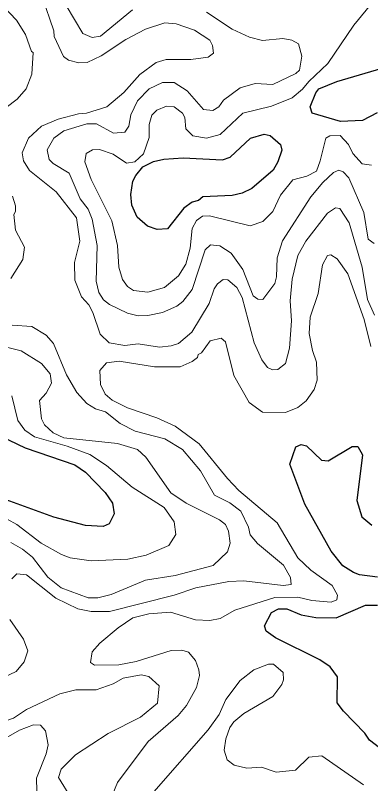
# Model space of a CAD drawing. Extents: x 763.2 to 816.8, y 7896.5 to 7952.7.
# Drawn here: x 784.325 to 785.751, y 7939.07 to 7942.153 of the extents above; entities that cross this region are included whole.
import ezdxf

# ---------------------------------------------------------------- set-up
doc = ezdxf.new("R2010")
doc.units = 0
doc.header["$LTSCALE"] = 0.064
doc.layers.add('1', color=7, linetype='Continuous', lineweight=25)
doc.layers.add('2', color=7, linetype='Continuous', lineweight=13)

msp = doc.modelspace()

# ---------------------------------------------------------------- linework, layer by layer
at = {"layer": '1'}
for points in [[(785.7765, 7941.7615), (785.718, 7941.7308), (785.6303, 7941.7278), (785.5161, 7941.7604), (785.5079, 7941.7854), (785.5303, 7941.8417), (785.5434, 7941.8582), (785.6144, 7941.8877), (785.7969, 7941.941)], [(784.2669, 7940.4644), (784.364, 7940.4172), (784.5636, 7940.3488), (784.6069, 7940.3205), (784.6859, 7940.2384), (784.7152, 7940.1955), (784.7217, 7940.153), (784.7013, 7940.1132), (784.6777, 7940.1019), (784.6071, 7940.1053), (784.4796, 7940.1395), (784.289, 7940.2085)], [(785.7783, 7939.8988), (785.706, 7939.9077), (785.6812, 7939.9167), (785.6392, 7939.9443), (785.592, 7940.0023), (785.4867, 7940.1917), (785.4258, 7940.3518), (785.4499, 7940.4213), (785.4721, 7940.4306), (785.4937, 7940.4258), (785.5539, 7940.3677), (785.5801, 7940.3651), (785.676, 7940.4224), (785.699, 7940.4228), (785.7178, 7940.3891), (785.6955, 7940.2059), (785.7149, 7940.1401), (785.7549, 7940.1069)], [(785.7864, 7939.2133), (785.7465, 7939.2437), (785.7273, 7939.2725), (785.6412, 7939.3602), (785.6167, 7939.3942), (785.6177, 7939.4981), (785.5879, 7939.5387), (785.5471, 7939.5662), (785.3686, 7939.6546), (785.332, 7939.6813), (785.3244, 7939.7032), (785.3522, 7939.757), (785.3814, 7939.771), (785.4139, 7939.7716), (785.4724, 7939.7471), (785.5306, 7939.7372), (785.6126, 7939.7351), (785.7304, 7939.7861), (785.7783, 7939.7865)]]:
    msp.add_lwpolyline(points, dxfattribs=at)
msp.add_lwpolyline([(785.1565, 7941.573), (785.1867, 7941.5837), (785.2685, 7941.6601), (785.323, 7941.6762), (785.3477, 7941.6704), (785.3892, 7941.6345), (785.3938, 7941.6116), (785.3784, 7941.5648), (785.3592, 7941.5314), (785.2742, 7941.4589), (785.2355, 7941.4401), (785.1954, 7941.4299), (785.0773, 7941.4246), (785.0599, 7941.4101), (785.0344, 7941.4035), (785.0015, 7941.3788), (784.9357, 7941.2965), (784.8943, 7941.2933), (784.8552, 7941.3076), (784.8144, 7941.3429), (784.7923, 7941.3917), (784.7882, 7941.4347), (784.7967, 7941.4872), (784.8081, 7941.511), (784.8373, 7941.5448), (784.8799, 7941.5661), (784.9211, 7941.5762), (784.999, 7941.5809)], close=True, dxfattribs=at)
at = {"layer": '2'}
for points in [[(785.8006, 7942.2586), (785.6828, 7942.1132), (785.5793, 7941.9602), (785.5024, 7941.8878), (785.4774, 7941.8567), (785.4353, 7941.8227), (785.3531, 7941.7882), (785.2382, 7941.7601), (785.1473, 7941.6757), (785.0917, 7941.66), (785.0369, 7941.6691), (785.0086, 7941.6973), (785.0047, 7941.743), (784.9962, 7941.7605), (784.962, 7941.7862), (784.932, 7941.7894), (784.8931, 7941.7732), (784.8732, 7941.7532), (784.8625, 7941.7158), (784.8622, 7941.6627), (784.8393, 7941.5977)], [(784.4326, 7942.2284), (784.4798, 7942.0912), (784.4811, 7942.0678), (784.5185, 7941.9876), (784.5387, 7941.9739), (784.5801, 7941.9626), (784.6135, 7941.9642), (784.6701, 7941.9906), (784.7682, 7942.056), (784.8474, 7942.0981), (784.9245, 7942.1231), (784.9702, 7942.1189), (785.0442, 7942.0937), (785.1055, 7942.0535), (785.1168, 7942.0316), (785.1196, 7942.001), (785.0988, 7941.985), (785.0292, 7941.9755), (784.9298, 7941.9754), (784.8898, 7941.9638), (784.8241, 7941.9163), (784.761, 7941.8436), (784.6918, 7941.7864), (784.611, 7941.7605), (784.5781, 7941.7586), (784.4975, 7941.7362), (784.4302, 7941.7079), (784.378, 7941.6609), (784.3526, 7941.6019), (784.3574, 7941.5687), (784.3821, 7941.5306), (784.4887, 7941.4446), (784.5707, 7941.3409), (784.584, 7941.2467), (784.5625, 7941.1607), (784.5644, 7941.0898), (784.591, 7941.0242), (784.6196, 7940.9917), (784.6363, 7940.9604), (784.6656, 7940.874), (784.7019, 7940.8388), (784.7642, 7940.8285), (784.8173, 7940.8349), (784.9039, 7940.8217), (784.9499, 7940.8263), (784.9796, 7940.8364), (785.033, 7940.8815), (785.1029, 7940.997), (785.1229, 7941.0562), (785.1358, 7941.0759), (785.1586, 7941.0925), (785.1782, 7941.0913), (785.2133, 7941.0616), (785.2346, 7941.0215), (785.283, 7940.8386), (785.3142, 7940.7703), (785.3365, 7940.7401), (785.3574, 7940.7301), (785.3781, 7940.7323), (785.4084, 7940.7556), (785.4257, 7940.8182), (785.4335, 7940.9272), (785.4275, 7941.0074), (785.4356, 7941.0943), (785.4586, 7941.189), (785.4909, 7941.2468), (785.5772, 7941.3597), (785.609, 7941.3801), (785.6268, 7941.3784), (785.665, 7941.3203), (785.7161, 7941.1429), (785.738, 7941.0135), (785.7666, 7940.9496)], [(784.2097, 7941.7242), (784.332, 7941.817), (784.3683, 7941.8583), (784.3915, 7941.9174), (784.3966, 7942.0039), (784.3902, 7942.0075), (784.3666, 7942.0763), (784.3301, 7942.1336), (784.2761, 7942.1895)], [(784.7948, 7942.1755), (784.6669, 7942.0695), (784.6333, 7942.0644), (784.5953, 7942.0798), (784.5285, 7942.1934)], [(785.7647, 7941.2376), (785.7408, 7941.2548), (785.7227, 7941.3625), (785.6632, 7941.501), (785.6402, 7941.5254), (785.6233, 7941.5313), (785.6016, 7941.5224), (785.5587, 7941.4824), (785.5107, 7941.4244), (785.3965, 7941.2486), (785.376, 7941.1805), (785.3728, 7941.1035), (785.3661, 7941.0766), (785.3182, 7941.0127), (785.298, 7941.0141), (785.2795, 7941.0273), (785.2375, 7941.1335), (785.1917, 7941.1984), (785.1461, 7941.2276), (785.1081, 7941.2326), (785.0861, 7941.2123), (785.0343, 7941.0535), (784.9965, 7941.0043), (784.9729, 7940.9859), (784.9154, 7940.9613), (784.8568, 7940.9484), (784.8181, 7940.9467), (784.7757, 7940.9574), (784.7028, 7940.9932), (784.6786, 7941.0119), (784.66, 7941.0407), (784.6499, 7941.0858), (784.653, 7941.2299), (784.6337, 7941.3348), (784.6167, 7941.3756), (784.5855, 7941.4172), (784.5409, 7941.5198), (784.4774, 7941.558), (784.4604, 7941.5752), (784.4534, 7941.6133), (784.4794, 7941.6604), (784.5196, 7941.6893), (784.6117, 7941.7176), (784.6514, 7941.7172), (784.7191, 7941.6799), (784.7638, 7941.6844), (784.7809, 7941.7088), (784.7889, 7941.7537), (784.8146, 7941.8101), (784.8618, 7941.8587), (784.9157, 7941.8833), (784.962, 7941.8832), (785.0142, 7941.8506), (785.08, 7941.7755), (785.118, 7941.7719), (785.1418, 7941.7855), (785.1609, 7941.8124), (785.2276, 7941.8617), (785.2868, 7941.88), (785.3583, 7941.8751), (785.4506, 7941.9205), (785.4649, 7941.9335), (785.4747, 7941.9896), (785.4614, 7942.0395), (785.4343, 7942.0534), (785.3986, 7942.0607), (785.3164, 7942.0529), (785.2646, 7942.0651), (785.1945, 7942.0974), (785.0918, 7942.1661)], [(784.6341, 7941.6139), (784.6098, 7941.5982), (784.6041, 7941.5659), (784.6293, 7941.495), (784.7129, 7941.3287), (784.735, 7941.2291), (784.7402, 7941.1423), (784.7551, 7941.093), (784.7754, 7941.0644), (784.7994, 7941.0487), (784.8561, 7941.0421), (784.9238, 7941.0608), (784.9803, 7941.1084), (785.0087, 7941.1543), (785.0262, 7941.2185), (785.0344, 7941.2972), (785.0522, 7941.3294), (785.0762, 7941.3475), (785.1047, 7941.3492), (785.2676, 7941.3083), (785.3184, 7941.3264), (785.3588, 7941.3662), (785.389, 7941.4309), (785.4385, 7941.4935), (785.4952, 7941.5074), (785.5336, 7941.5282), (785.5487, 7941.5695), (785.5702, 7941.6598), (785.5866, 7941.6698), (785.629, 7941.6712), (785.6618, 7941.6352), (785.6793, 7941.5984), (785.7168, 7941.5576), (785.7534, 7941.5515)], [(784.8393, 7941.5977), (784.8052, 7941.5654), (784.7713, 7941.5601), (784.7171, 7941.5958), (784.6629, 7941.6153), (784.6341, 7941.6139)], [(784.3066, 7941.0968), (784.3548, 7941.1738), (784.3621, 7941.2231), (784.3258, 7941.2916), (784.3194, 7941.3536), (784.3258, 7941.3654), (784.326, 7941.3881), (784.3144, 7941.4282)], [(784.701, 7938.9933), (784.7352, 7939.0748), (784.8574, 7939.2396), (784.9784, 7939.3428), (785.0123, 7939.3835), (785.0521, 7939.4555), (785.0638, 7939.5036), (785.0618, 7939.5266), (785.0475, 7939.5641), (785.0205, 7939.5973), (784.9934, 7939.6057), (784.9497, 7939.6041), (784.8101, 7939.5595), (784.7403, 7939.5462), (784.6433, 7939.5459), (784.627, 7939.5555), (784.6329, 7939.5983), (784.6641, 7939.6331), (784.738, 7939.6955), (784.7967, 7939.7356), (784.8601, 7939.7519), (784.9482, 7939.7584), (785.0486, 7939.7272), (785.1059, 7939.724), (785.1474, 7939.7329), (785.2053, 7939.7666), (785.3664, 7939.8175), (785.4583, 7939.8176), (785.5145, 7939.8046), (785.5924, 7939.798), (785.6156, 7939.8077), (785.6176, 7939.8261), (785.5959, 7939.8657), (785.511, 7939.9261), (785.4584, 7939.9756), (785.3761, 7940.1167), (785.222, 7940.2462), (785.1757, 7940.2943), (785.0622, 7940.4339), (784.9669, 7940.5046), (784.893, 7940.5374), (784.7755, 7940.5779), (784.7143, 7940.6083), (784.6861, 7940.6333), (784.6664, 7940.6723), (784.6635, 7940.7283), (784.6909, 7940.759), (784.7411, 7940.7659), (784.8831, 7940.743), (784.9859, 7940.7432), (785.0343, 7940.7642), (785.0564, 7940.7805), (785.0593, 7940.7919), (785.0716, 7940.7985), (785.1072, 7940.8463), (785.1509, 7940.8576), (785.1688, 7940.8435), (785.2022, 7940.7075), (785.2628, 7940.6), (785.3172, 7940.5607), (785.409, 7940.559), (785.4583, 7940.5788), (785.4923, 7940.606), (785.5236, 7940.6519), (785.5365, 7940.6897), (785.5339, 7940.761), (785.5174, 7940.8077), (785.5044, 7940.8766), (785.5074, 7940.9425), (785.5404, 7941.0372), (785.5569, 7941.1514), (785.5775, 7941.1889), (785.5904, 7941.1927), (785.6167, 7941.1761), (785.6588, 7941.116), (785.7242, 7940.9326), (785.7507, 7940.8242)], [(784.3106, 7939.8915), (784.3308, 7939.9116), (784.3695, 7939.9085), (784.4882, 7939.8148), (784.5756, 7939.7712), (784.63, 7939.7603), (784.703, 7939.7604), (784.963, 7939.8269), (785.0491, 7939.8551), (785.1816, 7939.8815), (785.2414, 7939.8833), (785.3999, 7939.8654), (785.4317, 7939.8694), (785.4294, 7939.8966), (785.4008, 7939.9473), (785.2962, 7940.034), (785.2667, 7940.0689), (785.2603, 7940.0991), (785.2294, 7940.1633), (785.1852, 7940.1969), (785.1243, 7940.2275), (785.068, 7940.325), (784.9954, 7940.4103), (784.9252, 7940.4538), (784.8062, 7940.4839), (784.7458, 7940.5158), (784.6867, 7940.5623), (784.6472, 7940.5735), (784.6125, 7940.5952), (784.5719, 7940.6394), (784.5302, 7940.7111), (784.4777, 7940.8356), (784.4492, 7940.8693), (784.3915, 7940.9048), (784.3127, 7940.9104)], [(784.2955, 7940.8199), (784.348, 7940.8067), (784.4295, 7940.756), (784.4654, 7940.7146), (784.47, 7940.6775), (784.4489, 7940.6373), (784.4216, 7940.6076), (784.4298, 7940.5333), (784.4421, 7940.5102), (784.4767, 7940.4784), (784.5193, 7940.4577), (784.7352, 7940.4354), (784.8146, 7940.4106), (784.849, 7940.3807), (784.9485, 7940.2373), (785.0107, 7940.196), (785.1449, 7940.129), (785.1686, 7940.1105), (785.1809, 7940.0826), (785.1871, 7940.0353), (785.1761, 7939.9998), (785.1191, 7939.9459), (784.966, 7939.905), (784.8471, 7939.8866), (784.7096, 7939.8294), (784.6563, 7939.8161), (784.617, 7939.8162), (784.5085, 7939.8555), (784.4559, 7939.8982), (784.3934, 7939.9787), (784.3539, 7940.0115), (784.3074, 7940.0376)], [(784.2926, 7940.1307), (784.3309, 7940.1101), (784.429, 7940.0349), (784.5097, 7939.9897), (784.5456, 7939.9761), (784.6294, 7939.9641), (784.7771, 7939.9713), (784.8503, 7939.987), (784.9408, 7940.0253), (784.9687, 7940.0699), (784.9617, 7940.1206), (784.9225, 7940.1775), (784.7933, 7940.2593), (784.6914, 7940.3464), (784.6234, 7940.3911), (784.5326, 7940.4247), (784.4027, 7940.4623), (784.3639, 7940.4882), (784.3349, 7940.5266), (784.3109, 7940.6264)], [(784.2751, 7939.494), (784.3287, 7939.5195), (784.361, 7939.5593), (784.3754, 7939.6027), (784.3575, 7939.6495), (784.3034, 7939.7283)], [(785.3947, 7939.4673), (785.4008, 7939.4865), (785.3992, 7939.5164), (785.3603, 7939.5491), (785.3407, 7939.5497), (785.2814, 7939.5271), (785.2278, 7939.4835), (785.1702, 7939.4082), (785.1424, 7939.3471), (785.0984, 7939.2856), (784.8803, 7939.0375)], [(784.5476, 7939.0149), (784.4989, 7939.0939), (784.5085, 7939.1274), (784.566, 7939.1849), (784.698, 7939.2714), (784.8278, 7939.3365), (784.8958, 7939.3934), (784.9025, 7939.4621), (784.8607, 7939.4998), (784.8299, 7939.507), (784.7582, 7939.4938), (784.7176, 7939.4702), (784.6498, 7939.4463), (784.5683, 7939.4462), (784.504, 7939.4305), (784.3699, 7939.3669), (784.3172, 7939.3326), (784.2633, 7939.3135), (784.1443, 7939.3132), (784.0778, 7939.3229), (783.9964, 7939.3132)], [(785.1694, 7939.2497), (785.186, 7939.2956), (785.2023, 7939.3182), (785.2415, 7939.3509), (785.358, 7939.42), (785.3947, 7939.4673)], [(783.7319, 7939.0502), (783.854, 7939.1393), (783.9377, 7939.1615), (784.0384, 7939.1636), (784.1741, 7939.1892), (784.3418, 7939.2848), (784.3974, 7939.3064), (784.4256, 7939.3048), (784.4462, 7939.2821), (784.4574, 7939.2255), (784.4491, 7939.1899), (784.41, 7939.0912), (784.4132, 7938.9887)], [(785.7222, 7939.0651), (785.5544, 7939.1815), (785.5033, 7939.1767), (785.4495, 7939.1233), (785.3715, 7939.1163), (785.3123, 7939.1357), (785.2541, 7939.1325), (785.2031, 7939.1435), (785.1756, 7939.1659), (785.1626, 7939.2036), (785.1694, 7939.2497)]]:
    msp.add_lwpolyline(points, dxfattribs=at)

doc.saveas('drawing.dxf')
